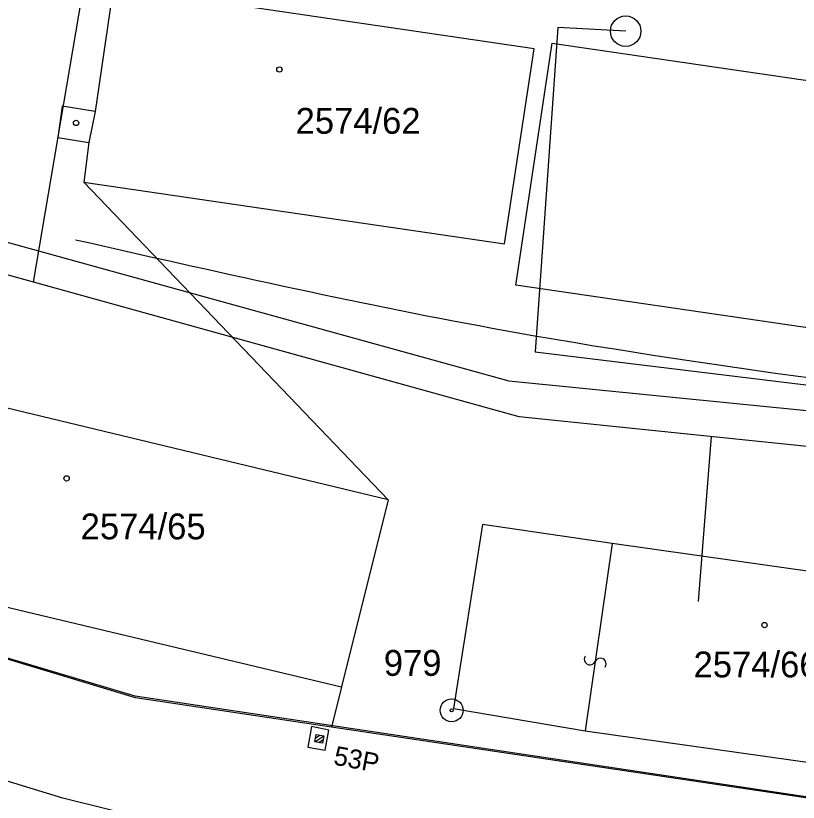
# Model space of a CAD drawing. Extents: x -469926 to -462499, y -1098642 to -1092733.
# Drawn here: x -465274.2 to -465222.8, y -1095132.1 to -1095080.4 of the extents above; entities that cross this region are included whole.
import ezdxf

# ---------------------------------------------------------------- set-up
doc = ezdxf.new("R2010")
doc.units = 0
for name, color, linetype in [('Vrstva 1', 7, 'Continuous'), ('Vrstva 11', 7, 'Continuous'), ('Vrstva 12', 7, 'Continuous'), ('Vrstva 24', 7, 'Continuous'), ('Vrstva 25', 7, 'Continuous'), ('Vrstva 29', 7, 'Continuous'), ('Vrstva 4', 7, 'Continuous'), ('Vrstva 40', 7, 'Continuous'), ('Vrstva 42', 7, 'Continuous'), ('Vrstva 50', 7, 'Continuous'), ('Vrstva 51', 7, 'Continuous'), ('Vrstva 55', 7, 'Continuous'), ('Vrstva 60', 7, 'Continuous')]:
    doc.layers.add(name, color=color, linetype=linetype)

msp = doc.modelspace()

# ---------------------------------------------------------------- linework, layer by layer
at = {"layer": 'Vrstva 1'}
for p, q in [((-465267.79, -1095078.46), (-465268.99, -1095086.65)), ((-465240.13, -1095082.53), (-465267.79, -1095078.46)), ((-465242.08, -1095095.35), (-465240.13, -1095082.53)), ((-465241.34, -1095098.08), (-465238.94, -1095082.16)), ((-465238.94, -1095082.16), (-465196.95, -1095088.32)), ((-465271.16, -1095086.3), (-465271.44, -1095088.37)), ((-465268.99, -1095086.65), (-465271.16, -1095086.3)), ((-465271.44, -1095088.37), (-465269.41, -1095088.69)), ((-465269.41, -1095088.69), (-465269.74, -1095091.31)), ((-465269.74, -1095091.31), (-465242.08, -1095095.35)), ((-465269.74, -1095091.31), (-465249.74, -1095112.21)), ((-465199.45, -1095104.21), (-465241.34, -1095098.08)), ((-465249.74, -1095112.21), (-465285.68, -1095103.56)), ((-465249.74, -1095112.21), (-465252.8, -1095124.51)), ((-465243.53, -1095113.83), (-465245.43, -1095125.93)), ((-465235.01, -1095115.07), (-465243.53, -1095113.83)), ((-465210.78, -1095118.51), (-465235.01, -1095115.07)), ((-465288.78, -1095115.91), (-465252.8, -1095124.51)), ((-465266.34, -1095125.23), (-465285.45, -1095119.46)), ((-465252.8, -1095124.51), (-465253.46, -1095127.15)), ((-465253.46, -1095127.15), (-465266.34, -1095125.23)), ((-465245.43, -1095125.93), (-465236.77, -1095127.39)), ((-465245.43, -1095125.93), (-465236.77, -1095127.39)), ((-465220.54, -1095132.06), (-465253.46, -1095127.15)), ((-465236.77, -1095127.39), (-465212.78, -1095130.79)), ((-465236.77, -1095127.39), (-465212.78, -1095130.79))]:
    msp.add_line(p, q, dxfattribs=at)
at = {"layer": 'Vrstva 11'}
for p, q in [((-465254.763, -1095127.119), (-465255.023, -1095128.475)), ((-465253.624, -1095127.36), (-465254.763, -1095127.119)), ((-465253.863, -1095128.676), (-465253.624, -1095127.36)), ((-465254.542, -1095128.123), (-465253.965, -1095127.717)), ((-465254.497, -1095127.862), (-465254.226, -1095127.672)), ((-465254.283, -1095128.17), (-465254.009, -1095127.977)), ((-465255.023, -1095128.475), (-465253.863, -1095128.676))]:
    msp.add_line(p, q, dxfattribs=at)
msp.add_lwpolyline([(-465254.457, -1095127.632), (-465253.964, -1095127.717), (-465254.049, -1095128.21), (-465254.542, -1095128.125)], close=True, dxfattribs=at)
msp.add_lwpolyline([(-465254.457, -1095127.632), (-465253.964, -1095127.717), (-465254.049, -1095128.21), (-465254.542, -1095128.125), (-465254.457, -1095127.632)], dxfattribs=at)
at = {"layer": 'Vrstva 12'}
for p, q in [((-465266.364, -1095125.126), (-465285.45, -1095119.418)), ((-465220.672, -1095131.972), (-465266.364, -1095125.126))]:
    msp.add_line(p, q, dxfattribs=at)
at = {"layer": 'Vrstva 24'}
for radius in [0.75, 0.1, 0.1]:
    msp.add_circle((-465245.56, -1095126.05), radius, dxfattribs=at)
at = {"layer": 'Vrstva 25'}
for centre in [(-465256.88, -1095083.89), (-465270.87, -1095110.79), (-465224.99, -1095120.44), (-465224.99, -1095120.44)]:
    msp.add_circle(centre, 0.175, dxfattribs=at)
at = {"layer": 'Vrstva 29'}
msp.add_circle((-465270.25, -1095087.41), 0.175, dxfattribs=at)
at = {"layer": 'Vrstva 4'}
for p, q in [((-465268.99, -1095086.65), (-465269.41, -1095088.69)), ((-465235.01, -1095115.07), (-465236.77, -1095127.39))]:
    msp.add_line(p, q, dxfattribs=at)
at = {"layer": 'Vrstva 40'}
for p, q in [((-465238.571, -1095081.123), (-465240.056, -1095102.476)), ((-465234.116, -1095081.372), (-465238.571, -1095081.123)), ((-465278.756, -1095094.146), (-465241.794, -1095104.38)), ((-465240.056, -1095102.476), (-465196.986, -1095107.69)), ((-465241.794, -1095104.38), (-465184.312, -1095110.112))]:
    msp.add_line(p, q, dxfattribs=at)
msp.add_circle((-465234.116, -1095081.372), 1, dxfattribs=at)
at = {"layer": 'Vrstva 42'}
for p, q in [((-465273.041, -1095097.887), (-465269.358, -1095076.057)), ((-465241.121, -1095106.74), (-465279.107, -1095096.204)), ((-465192.043, -1095111.798), (-465241.121, -1095106.74)), ((-465228.492, -1095108.042), (-465229.356, -1095118.878))]:
    msp.add_line(p, q, dxfattribs=at)
at = {"layer": 'Vrstva 51'}
for centre, radius, start, end in [((-465236.461, -1095122.68), 0.376, 148.4604, 334.7715), ((-465236.461, -1095122.68), 0.376, 148.4604, 334.7715), ((-465235.777, -1095122.997), 0.377, 327.7843, 155.4475), ((-465235.777, -1095122.997), 0.377, 327.7843, 155.4475)]:
    msp.add_arc(centre, radius, start, end, dxfattribs=at)
at = {"layer": 'Vrstva 55'}
msp.add_spline([(-465270.291, -1095095.09), (-465242.887, -1095100.902), (-465199.855, -1095106.951), (-465170.688, -1095110.499), (-465159.748, -1095111.741), (-465143.719, -1095113.334)], degree=3, dxfattribs=at)
at = {"layer": 'Vrstva 60'}
for p, q in [((-465271.122, -1095131.818), (-465289.117, -1095126.356)), ((-465256.115, -1095135.53), (-465271.122, -1095131.818))]:
    msp.add_line(p, q, dxfattribs=at)

# ---------------------------------------------------------------- texts
at = {"layer": 'Vrstva 11'}
msp.add_text('53P', height=1.25, rotation=349.3933, dxfattribs=at).set_placement((-465253.377, -1095129.608))
at = {"layer": 'Vrstva 50'}
for s, p in [('2574/62', (-465255.816, -1095088.12)), ('2574/65', (-465269.948, -1095114.8)), ('979', (-465250.018, -1095123.78)), ('2574/66', (-465229.652, -1095123.88))]:
    msp.add_text(s, height=1.7, dxfattribs=at).set_placement(p)

doc.saveas('drawing.dxf')
